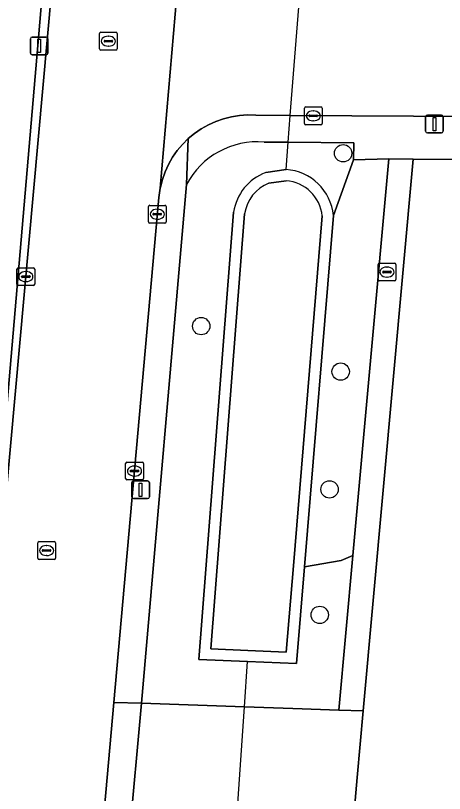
# Model space of a CAD drawing. Extents: x 157320 to 158835, y 386650 to 388491.
# Drawn here: x 158231.72 to 158255.9, y 387681.55 to 387725.37 of the extents above; entities that cross this region are included whole.
import ezdxf

# ---------------------------------------------------------------- set-up
doc = ezdxf.new("R2010")
doc.units = 0
for name, color, linetype in [('IMGEO_Boom', 7, 'Continuous'), ('IMGEO_Brandkraan', 7, 'Continuous'), ('IMGEO_Duiker', 7, 'Continuous'), ('IMGEO_Erf', 7, 'Continuous'), ('IMGEO_Groenvoorziening', 7, 'Continuous'), ('IMGEO_Kolk', 7, 'Continuous'), ('IMGEO_Lichtmast', 7, 'Continuous'), ('IMGEO_Oever', 7, 'Continuous'), ('IMGEO_Rijbaan_lokaal_gesloten', 7, 'Continuous'), ('IMGEO_Rijbaan_lokaal_open', 7, 'Continuous'), ('IMGEO_Rioolput', 7, 'Continuous'), ('IMGEO_Voetpad_open', 7, 'Continuous'), ('IMGEO_Waterloop', 7, 'Continuous')]:
    doc.layers.add(name, color=color, linetype=linetype)

msp = doc.modelspace()

# ---------------------------------------------------------------- linework, layer by layer
at = {"layer": 'IMGEO_Boom'}
for centre in [(158250.189, 387717.611), (158242.185, 387707.872), (158250.048, 387705.309), (158249.419, 387698.674), (158248.871, 387691.606)]:
    msp.add_circle(centre, 0.489, dxfattribs=at)
at = {"layer": 'IMGEO_Brandkraan'}
for p, q in [((158252.157, 387710.492), (158252.157, 387711.344)), ((158252.232, 387711.418), (158253.084, 387711.418)), ((158253.158, 387711.344), (158253.158, 387710.492)), ((158252.416, 387710.912), (158252.416, 387710.924)), ((158252.854, 387710.875), (158252.456, 387710.875)), ((158252.459, 387710.961), (158252.857, 387710.961)), ((158252.645, 387711.198), (158252.67, 387711.198)), ((158252.9, 387710.924), (158252.9, 387710.912)), ((158253.084, 387710.418), (158252.232, 387710.418)), ((158252.668, 387710.638), (158252.643, 387710.638))]:
    msp.add_line(p, q, dxfattribs=at)
for points in [[(158252.157, 387710.492), (158252.157, 387711.344)], [(158252.232, 387711.418), (158253.084, 387711.418)], [(158253.158, 387711.344), (158253.158, 387710.492)], [(158253.084, 387710.418), (158252.232, 387710.418)]]:
    msp.add_lwpolyline(points, dxfattribs=at)
for centre, radius, start, end in [((158252.234, 387711.342), 0.0765, 91.552, 178.448), ((158252.234, 387711.342), 0.0765, 91.552, 178.448), ((158253.082, 387711.342), 0.0765, 1.552, 88.448), ((158253.082, 387711.342), 0.0765, 1.552, 88.448), ((158252.456, 387710.921), 0.0403, 85.8775, 175.7526), ((158252.453, 387710.911), 0.0366, 178.938, 274.7102), ((158252.857, 387710.918), 0.043, 264.8664, 352.4533), ((158252.861, 387710.923), 0.0386, 1.7309, 96.639), ((158252.234, 387710.494), 0.0765, 181.552, 268.448), ((158252.234, 387710.494), 0.0765, 181.552, 268.448), ((158253.082, 387710.494), 0.0765, 271.552, 358.448), ((158253.082, 387710.494), 0.0765, 271.552, 358.448)]:
    msp.add_arc(centre, radius, start, end, dxfattribs=at)
for centre, major_axis, ratio, start_param, end_param in [((158252.644, 387710.918), (-0.387, 0.002), 0.722429, 4.712389, 7.853982), ((158252.669, 387710.918), (-0.39, 0.002), 0.717154, 1.570796, 4.712389)]:
    msp.add_ellipse(centre, major_axis=major_axis, ratio=ratio, start_param=start_param, end_param=end_param, dxfattribs=at)
at = {"layer": 'IMGEO_Duiker'}
for points in [[(158246.968, 387716.694), (158247.09, 387718.231), (158247.211, 387719.745), (158247.772, 387726.805), (158248.14, 387731.433), (158248.395, 387734.641)], [(158244.003, 387677.389), (158244.099, 387678.791), (158244.621, 387686.424), (158244.796, 387688.977)]]:
    msp.add_lwpolyline(points, dxfattribs=at)
at = {"layer": 'IMGEO_Erf'}
msp.add_lwpolyline([(158323.269, 387716.806), (158254.131, 387717.274), (158251.317, 387686.195), (158250.98, 387682.434), (158250.635, 387678.556), (158248.073, 387649.249), (158262.047, 387648.776), (158261.993, 387647.308), (158263.394, 387647.297), (158263.438, 387648.729), (158268.672, 387648.552), (158270.196, 387648.539)], dxfattribs=at)
at = {"layer": 'IMGEO_Groenvoorziening'}
for points in [[(158230.39, 387699.311), (158231.249, 387703.525), (158234.446, 387740.788)], [(158249.635, 387714.107), (158250.774, 387717.247), (158250.782, 387718.19), (158247.09, 387718.231), (158245.739, 387718.246)], [(158245.823, 387716.523), (158246.968, 387716.694)], [(158241.35, 387715.843), (158238.82, 387686.622), (158244.621, 387686.424), (158247.343, 387686.331), (158249.948, 387686.242), (158250.74, 387694.952)], [(158250.74, 387694.952), (158250.078, 387694.668), (158248.003, 387694.309), (158247.554, 387688.862), (158244.796, 387688.977), (158242.052, 387689.091), (158244.013, 387714.293)]]:
    msp.add_lwpolyline(points, dxfattribs=at)
msp.add_lwpolyline([(158252.772, 387717.299), (158250.774, 387717.247), (158249.635, 387714.107), (158248.003, 387694.309), (158250.078, 387694.668), (158250.74, 387694.952)], close=True, dxfattribs=at)
for centre, radius, start, end in [((158245.375, 387713.7), 4.56, 85.4267, 151.9752), ((158246.806, 387713.876), 2.823, 110.364, 171.5063), ((158246.797, 387713.849), 2.85, 5.1862, 86.5585)]:
    msp.add_arc(centre, radius, start, end, dxfattribs=at)
at = {"layer": 'IMGEO_Kolk'}
for p, q in [((158248.001, 387719.293), (158248.001, 387720.145)), ((158248.076, 387720.219), (158248.928, 387720.219)), ((158248.489, 387719.999), (158248.514, 387719.999)), ((158249.002, 387720.145), (158249.002, 387719.293)), ((158248.26, 387719.713), (158248.26, 387719.725)), ((158248.698, 387719.676), (158248.3, 387719.676)), ((158248.303, 387719.762), (158248.701, 387719.762)), ((158248.744, 387719.725), (158248.744, 387719.713)), ((158248.928, 387719.219), (158248.076, 387719.219)), ((158248.512, 387719.439), (158248.487, 387719.439)), ((158239.207, 387713.752), (158239.207, 387714.604)), ((158239.282, 387714.678), (158240.134, 387714.678)), ((158239.695, 387714.458), (158239.72, 387714.458)), ((158240.208, 387714.604), (158240.208, 387713.752)), ((158239.466, 387714.172), (158239.466, 387714.184)), ((158239.904, 387714.135), (158239.506, 387714.135)), ((158239.509, 387714.221), (158239.907, 387714.221)), ((158239.718, 387713.898), (158239.693, 387713.898)), ((158239.95, 387714.184), (158239.95, 387714.172)), ((158240.134, 387713.678), (158239.282, 387713.678)), ((158231.801, 387710.237), (158231.801, 387711.089)), ((158231.876, 387711.163), (158232.728, 387711.163)), ((158232.289, 387710.943), (158232.314, 387710.943)), ((158232.802, 387711.089), (158232.802, 387710.237)), ((158232.06, 387710.657), (158232.06, 387710.669)), ((158232.498, 387710.62), (158232.1, 387710.62)), ((158232.103, 387710.706), (158232.501, 387710.706)), ((158232.312, 387710.383), (158232.287, 387710.383)), ((158232.544, 387710.669), (158232.544, 387710.657)), ((158232.728, 387710.163), (158231.876, 387710.163)), ((158237.928, 387699.282), (158237.928, 387700.134)), ((158238.003, 387700.208), (158238.855, 387700.208)), ((158238.416, 387699.988), (158238.441, 387699.988)), ((158238.929, 387700.134), (158238.929, 387699.282)), ((158238.187, 387699.702), (158238.187, 387699.714)), ((158238.625, 387699.665), (158238.227, 387699.665)), ((158238.23, 387699.751), (158238.628, 387699.751)), ((158238.439, 387699.428), (158238.414, 387699.428)), ((158238.671, 387699.714), (158238.671, 387699.702)), ((158238.855, 387699.208), (158238.003, 387699.208))]:
    msp.add_line(p, q, dxfattribs=at)
for points in [[(158248.001, 387719.293), (158248.001, 387720.145)], [(158248.076, 387720.219), (158248.928, 387720.219)], [(158249.002, 387720.145), (158249.002, 387719.293)], [(158248.928, 387719.219), (158248.076, 387719.219)], [(158239.207, 387713.752), (158239.207, 387714.604)], [(158239.282, 387714.678), (158240.134, 387714.678)], [(158240.208, 387714.604), (158240.208, 387713.752)], [(158240.134, 387713.678), (158239.282, 387713.678)], [(158231.801, 387710.237), (158231.801, 387711.089)], [(158231.876, 387711.163), (158232.728, 387711.163)], [(158232.802, 387711.089), (158232.802, 387710.237)], [(158232.728, 387710.163), (158231.876, 387710.163)], [(158237.928, 387699.282), (158237.928, 387700.134)], [(158238.003, 387700.208), (158238.855, 387700.208)], [(158238.929, 387700.134), (158238.929, 387699.282)], [(158238.855, 387699.208), (158238.003, 387699.208)]]:
    msp.add_lwpolyline(points, dxfattribs=at)
for centre, radius, start, end in [((158248.078, 387720.143), 0.0765, 91.552, 178.448), ((158248.078, 387720.143), 0.0765, 91.552, 178.448), ((158248.926, 387720.143), 0.0765, 1.552, 88.448), ((158248.926, 387720.143), 0.0765, 1.552, 88.448), ((158248.3, 387719.722), 0.0403, 85.8775, 175.7526), ((158248.297, 387719.712), 0.0366, 178.938, 274.7102), ((158248.701, 387719.719), 0.043, 264.8664, 352.4533), ((158248.705, 387719.724), 0.0386, 1.7309, 96.639), ((158248.078, 387719.295), 0.0765, 181.552, 268.448), ((158248.078, 387719.295), 0.0765, 181.552, 268.448), ((158248.926, 387719.295), 0.0765, 271.552, 358.448), ((158248.926, 387719.295), 0.0765, 271.552, 358.448), ((158239.284, 387714.602), 0.0765, 91.552, 178.448), ((158239.284, 387714.602), 0.0765, 91.552, 178.448), ((158240.132, 387714.602), 0.0765, 1.552, 88.448), ((158240.132, 387714.602), 0.0765, 1.552, 88.448), ((158239.506, 387714.181), 0.0403, 85.8775, 175.7526), ((158239.503, 387714.171), 0.0366, 178.938, 274.7102), ((158239.907, 387714.178), 0.043, 264.8664, 352.4533), ((158239.911, 387714.183), 0.0386, 1.7309, 96.639), ((158239.284, 387713.754), 0.0765, 181.552, 268.448), ((158239.284, 387713.754), 0.0765, 181.552, 268.448), ((158240.132, 387713.754), 0.0765, 271.552, 358.448), ((158240.132, 387713.754), 0.0765, 271.552, 358.448), ((158231.878, 387711.087), 0.0765, 91.552, 178.448), ((158231.878, 387711.087), 0.0765, 91.552, 178.448), ((158232.726, 387711.087), 0.0765, 1.552, 88.448), ((158232.726, 387711.087), 0.0765, 1.552, 88.448), ((158232.1, 387710.666), 0.0403, 85.8775, 175.7526), ((158232.097, 387710.656), 0.0366, 178.938, 274.7102), ((158232.501, 387710.663), 0.043, 264.8664, 352.4533), ((158232.505, 387710.668), 0.0386, 1.7309, 96.639), ((158231.878, 387710.239), 0.0765, 181.552, 268.448), ((158231.878, 387710.239), 0.0765, 181.552, 268.448), ((158232.726, 387710.239), 0.0765, 271.552, 358.448), ((158232.726, 387710.239), 0.0765, 271.552, 358.448), ((158238.005, 387700.132), 0.0765, 91.552, 178.448), ((158238.005, 387700.132), 0.0765, 91.552, 178.448), ((158238.853, 387700.132), 0.0765, 1.552, 88.448), ((158238.853, 387700.132), 0.0765, 1.552, 88.448), ((158238.227, 387699.711), 0.0403, 85.8775, 175.7526), ((158238.224, 387699.701), 0.0366, 178.938, 274.7102), ((158238.628, 387699.708), 0.043, 264.8664, 352.4533), ((158238.632, 387699.713), 0.0386, 1.7309, 96.639), ((158238.005, 387699.284), 0.0765, 181.552, 268.448), ((158238.005, 387699.284), 0.0765, 181.552, 268.448), ((158238.853, 387699.284), 0.0765, 271.552, 358.448), ((158238.853, 387699.284), 0.0765, 271.552, 358.448)]:
    msp.add_arc(centre, radius, start, end, dxfattribs=at)
for centre, major_axis, ratio, start_param, end_param in [((158248.488, 387719.719), (-0.387, 0.002), 0.722429, 4.712389, 7.853982), ((158248.513, 387719.719), (-0.39, 0.002), 0.717154, 1.570796, 4.712389), ((158239.694, 387714.178), (-0.387, 0.002), 0.722429, 4.712389, 7.853982), ((158239.719, 387714.178), (-0.39, 0.002), 0.717154, 1.570796, 4.712389), ((158232.288, 387710.663), (-0.387, 0.002), 0.722429, 4.712389, 7.853982), ((158232.313, 387710.663), (-0.39, 0.002), 0.717154, 1.570796, 4.712389), ((158238.415, 387699.708), (-0.387, 0.002), 0.722429, 4.712389, 7.853982), ((158238.44, 387699.708), (-0.39, 0.002), 0.717154, 1.570796, 4.712389)]:
    msp.add_ellipse(centre, major_axis=major_axis, ratio=ratio, start_param=start_param, end_param=end_param, dxfattribs=at)
at = {"layer": 'IMGEO_Lichtmast'}
for p, q in [((158232.558, 387723.258), (158232.558, 387724.058)), ((158232.558, 387724.058), (158232.558, 387723.258)), ((158232.658, 387724.158), (158233.448, 387724.158)), ((158233.448, 387724.158), (158232.658, 387724.158)), ((158233.548, 387724.058), (158233.548, 387723.258)), ((158233.548, 387723.258), (158233.548, 387724.058)), ((158233.448, 387723.158), (158232.658, 387723.158)), ((158232.658, 387723.158), (158233.448, 387723.158)), ((158254.837, 387718.859), (158254.837, 387719.659)), ((158254.837, 387719.659), (158254.837, 387718.859)), ((158254.937, 387719.759), (158255.727, 387719.759)), ((158255.727, 387719.759), (158254.937, 387719.759)), ((158255.827, 387719.659), (158255.827, 387718.859)), ((158255.827, 387718.859), (158255.827, 387719.659)), ((158255.727, 387718.759), (158254.937, 387718.759)), ((158254.937, 387718.759), (158255.727, 387718.759)), ((158238.274, 387698.254), (158238.274, 387699.054)), ((158238.274, 387699.054), (158238.274, 387698.254)), ((158238.374, 387699.154), (158239.164, 387699.154)), ((158239.164, 387699.154), (158238.374, 387699.154)), ((158239.264, 387699.054), (158239.264, 387698.254)), ((158239.264, 387698.254), (158239.264, 387699.054)), ((158239.164, 387698.154), (158238.374, 387698.154)), ((158238.374, 387698.154), (158239.164, 387698.154))]:
    msp.add_line(p, q, dxfattribs=at)
for points in [[(158232.978, 387724.033), (158233.128, 387724.033), (158233.128, 387723.283), (158232.978, 387723.283), (158232.978, 387724.033)], [(158255.257, 387719.634), (158255.407, 387719.634), (158255.407, 387718.884), (158255.257, 387718.884), (158255.257, 387719.634)], [(158238.694, 387699.029), (158238.844, 387699.029), (158238.844, 387698.279), (158238.694, 387698.279), (158238.694, 387699.029)]]:
    msp.add_lwpolyline(points, dxfattribs=at)
for centre, start, end in [((158232.658, 387724.058), 90, 180), ((158232.658, 387724.058), 90, 180), ((158233.448, 387724.058), 0, 90), ((158233.448, 387724.058), 360, 90), ((158232.658, 387723.258), 180, 270), ((158232.658, 387723.258), 180, 270), ((158233.448, 387723.258), 270, 0), ((158233.448, 387723.258), 270, 0), ((158254.937, 387719.659), 90, 180), ((158254.937, 387719.659), 90, 180), ((158255.727, 387719.659), 0, 90), ((158255.727, 387719.659), 360, 90), ((158254.937, 387718.859), 180, 270), ((158254.937, 387718.859), 180, 270), ((158255.727, 387718.859), 270, 0), ((158255.727, 387718.859), 270, 0), ((158238.374, 387699.054), 90, 180), ((158238.374, 387699.054), 90, 180), ((158239.164, 387699.054), 0, 90), ((158239.164, 387699.054), 360, 90), ((158238.374, 387698.254), 180, 270), ((158238.374, 387698.254), 180, 270), ((158239.164, 387698.254), 270, 0), ((158239.164, 387698.254), 270, 0)]:
    msp.add_arc(centre, 0.1, start, end, dxfattribs=at)
at = {"layer": 'IMGEO_Oever'}
for points in [[(158246.968, 387716.694), (158245.823, 387716.523)], [(158246.003, 387715.919), (158246.971, 387716.063)], [(158244.013, 387714.293), (158242.052, 387689.091), (158244.796, 387688.977), (158247.554, 387688.862), (158248.003, 387694.309), (158249.635, 387714.107)], [(158249.006, 387714.08), (158247.381, 387694.36), (158246.981, 387689.511), (158244.822, 387689.601), (158242.725, 387689.688), (158244.632, 387714.199)]]:
    msp.add_lwpolyline(points, dxfattribs=at)
for centre, radius, start, end in [((158246.806, 387713.876), 2.823, 110.364, 171.5063), ((158246.797, 387713.849), 2.85, 5.1862, 86.5585), ((158246.805, 387713.857), 2.213, 5.796, 85.6869), ((158246.798, 387713.879), 2.189, 111.2874, 171.5964)]:
    msp.add_arc(centre, radius, start, end, dxfattribs=at)
at = {"layer": 'IMGEO_Rijbaan_lokaal_gesloten'}
for points in [[(158241.368, 387814.304), (158241.399, 387812.454), (158241.318, 387811.466), (158241.197, 387809.986), (158240.888, 387806.039), (158235.853, 387750), (158231.18, 387698.204), (158231.044, 387696.698), (158230.028, 387685.442), (158228.285, 387665.85), (158228.251, 387665.469), (158227.037, 387658.691), (158226.52, 387656.128)], [(158239.798, 387715.124), (158239.874, 387715.64), (158241.386, 387733.088), (158241.403, 387733.278), (158242.123, 387741.333), (158242.973, 387750), (158248.097, 387808.175), (158248.207, 387809.415), (158248.43, 387811.766), (158248.52, 387812.649)], [(158233.465, 387654.942), (158233.989, 387658.454), (158235.347, 387667.558), (158236.237, 387675.039), (158237.271, 387686.675), (158239.798, 387715.124)]]:
    msp.add_lwpolyline(points, dxfattribs=at)
at = {"layer": 'IMGEO_Rijbaan_lokaal_open'}
msp.add_lwpolyline([(158241.386, 387733.088), (158239.874, 387715.64), (158239.884, 387715.69), (158239.999, 387716.135), (158240.153, 387716.568), (158240.344, 387716.985), (158240.573, 387717.384), (158240.836, 387717.76), (158241.131, 387718.112), (158241.457, 387718.435), (158241.811, 387718.729), (158242.189, 387718.989), (158242.589, 387719.215), (158243.008, 387719.404), (158243.441, 387719.555), (158243.887, 387719.667), (158244.341, 387719.738), (158244.799, 387719.769), (158245.258, 387719.758), (158247.211, 387719.745), (158254.145, 387719.699), (158277.316, 387719.547), (158287.948, 387719.476), (158298.889, 387719.404)], dxfattribs=at)
at = {"layer": 'IMGEO_Rioolput'}
for p, q in [((158236.532, 387724.427), (158237.384, 387724.427)), ((158236.457, 387723.501), (158236.457, 387724.353)), ((158236.716, 387723.921), (158236.716, 387723.933)), ((158236.759, 387723.97), (158237.157, 387723.97)), ((158236.945, 387724.207), (158236.97, 387724.207)), ((158237.2, 387723.933), (158237.2, 387723.921)), ((158237.458, 387724.353), (158237.458, 387723.501)), ((158237.154, 387723.884), (158236.756, 387723.884)), ((158236.968, 387723.647), (158236.943, 387723.647)), ((158237.384, 387723.427), (158236.532, 387723.427)), ((158232.969, 387694.804), (158232.969, 387695.656)), ((158233.044, 387695.73), (158233.896, 387695.73)), ((158233.457, 387695.51), (158233.482, 387695.51)), ((158233.97, 387695.656), (158233.97, 387694.804)), ((158233.228, 387695.224), (158233.228, 387695.236)), ((158233.666, 387695.187), (158233.268, 387695.187)), ((158233.271, 387695.273), (158233.669, 387695.273)), ((158233.712, 387695.236), (158233.712, 387695.224)), ((158233.896, 387694.73), (158233.044, 387694.73)), ((158233.48, 387694.95), (158233.455, 387694.95))]:
    msp.add_line(p, q, dxfattribs=at)
for points in [[(158236.532, 387724.427), (158237.384, 387724.427)], [(158236.457, 387723.501), (158236.457, 387724.353)], [(158237.458, 387724.353), (158237.458, 387723.501)], [(158237.384, 387723.427), (158236.532, 387723.427)], [(158232.969, 387694.804), (158232.969, 387695.656)], [(158233.044, 387695.73), (158233.896, 387695.73)], [(158233.97, 387695.656), (158233.97, 387694.804)], [(158233.896, 387694.73), (158233.044, 387694.73)]]:
    msp.add_lwpolyline(points, dxfattribs=at)
for centre, radius, start, end in [((158236.534, 387724.351), 0.0765, 91.552, 178.448), ((158236.534, 387724.351), 0.0765, 91.552, 178.448), ((158237.382, 387724.351), 0.0765, 1.552, 88.448), ((158237.382, 387724.351), 0.0765, 1.552, 88.448), ((158236.756, 387723.93), 0.0403, 85.8775, 175.7526), ((158237.161, 387723.932), 0.0386, 1.7309, 96.639), ((158236.534, 387723.503), 0.0765, 181.552, 268.448), ((158236.534, 387723.503), 0.0765, 181.552, 268.448), ((158236.753, 387723.92), 0.0366, 178.938, 274.7102), ((158237.157, 387723.927), 0.043, 264.8664, 352.4533), ((158237.382, 387723.503), 0.0765, 271.552, 358.448), ((158237.382, 387723.503), 0.0765, 271.552, 358.448), ((158233.046, 387695.654), 0.0765, 91.552, 178.448), ((158233.046, 387695.654), 0.0765, 91.552, 178.448), ((158233.894, 387695.654), 0.0765, 1.552, 88.448), ((158233.894, 387695.654), 0.0765, 1.552, 88.448), ((158233.268, 387695.233), 0.0403, 85.8775, 175.7526), ((158233.265, 387695.223), 0.0366, 178.938, 274.7102), ((158233.669, 387695.23), 0.043, 264.8664, 352.4533), ((158233.673, 387695.235), 0.0386, 1.7309, 96.639), ((158233.046, 387694.806), 0.0765, 181.552, 268.448), ((158233.046, 387694.806), 0.0765, 181.552, 268.448), ((158233.894, 387694.806), 0.0765, 271.552, 358.448), ((158233.894, 387694.806), 0.0765, 271.552, 358.448)]:
    msp.add_arc(centre, radius, start, end, dxfattribs=at)
for centre, major_axis, ratio, start_param, end_param in [((158236.944, 387723.927), (-0.387, 0.002), 0.722429, 4.712389, 7.853982), ((158236.969, 387723.927), (-0.39, 0.002), 0.717154, 1.570796, 4.712389), ((158233.456, 387695.23), (-0.387, 0.002), 0.722429, 4.712389, 7.853982), ((158233.481, 387695.23), (-0.39, 0.002), 0.717154, 1.570796, 4.712389)]:
    msp.add_ellipse(centre, major_axis=major_axis, ratio=ratio, start_param=start_param, end_param=end_param, dxfattribs=at)
at = {"layer": 'IMGEO_Voetpad_open'}
for points in [[(158240.662, 387809.662), (158238.823, 387789.178), (158238.476, 387785.316), (158238.424, 387784.742), (158236.097, 387758.827), (158235.978, 387757.502), (158235.304, 387750), (158235.022, 387746.802), (158234.484, 387740.841), (158234.446, 387740.788), (158231.249, 387703.525), (158230.39, 387699.311)], [(158228.798, 387698.362), (158228.79, 387698.34), (158231.18, 387698.204), (158235.853, 387750), (158240.888, 387806.039)], [(158323.284, 387719.243), (158302.671, 387719.379), (158302.668, 387718.88), (158298.886, 387718.905), (158298.889, 387719.404), (158287.948, 387719.476), (158287.945, 387718.977), (158277.313, 387719.048), (158277.316, 387719.547), (158254.145, 387719.699), (158247.211, 387719.745), (158245.258, 387719.758), (158244.799, 387719.769), (158244.341, 387719.738), (158243.887, 387719.667), (158243.441, 387719.555), (158243.008, 387719.404), (158242.589, 387719.215), (158242.189, 387718.989), (158241.811, 387718.729), (158241.457, 387718.435), (158241.35, 387715.843)], [(158245.739, 387718.246), (158247.09, 387718.231), (158250.782, 387718.19), (158250.774, 387717.247), (158252.772, 387717.299), (158254.131, 387717.274), (158323.269, 387716.806), (158323.278, 387718.203), (158323.284, 387719.243)], [(158237.763, 387674.909), (158238.135, 387679.005), (158238.82, 387686.622), (158237.271, 387686.675), (158236.237, 387675.039), (158235.347, 387667.558), (158233.989, 387658.454), (158233.465, 387654.942)]]:
    msp.add_lwpolyline(points, dxfattribs=at)
for points in [[(158241.35, 387715.843), (158241.457, 387718.435), (158241.131, 387718.112), (158240.836, 387717.76), (158240.573, 387717.384), (158240.344, 387716.985), (158240.153, 387716.568), (158239.999, 387716.135), (158239.884, 387715.69), (158239.874, 387715.64), (158239.798, 387715.124), (158237.271, 387686.675), (158238.82, 387686.622)], [(158254.131, 387717.274), (158252.772, 387717.299), (158250.74, 387694.952), (158249.948, 387686.242), (158251.317, 387686.195)], [(158250.98, 387682.434), (158251.317, 387686.195), (158249.948, 387686.242), (158247.343, 387686.331), (158244.621, 387686.424), (158238.82, 387686.622), (158238.135, 387679.005), (158244.099, 387678.791), (158246.387, 387678.709), (158249.258, 387678.606), (158250.635, 387678.556)]]:
    msp.add_lwpolyline(points, close=True, dxfattribs=at)
msp.add_arc((158245.375, 387713.7), 4.56, 85.4267, 151.9752, dxfattribs=at)
at = {"layer": 'IMGEO_Waterloop'}
for points in [[(158246.971, 387716.063), (158246.003, 387715.919)], [(158244.632, 387714.199), (158242.725, 387689.688), (158244.822, 387689.601), (158246.981, 387689.511), (158247.381, 387694.36), (158249.006, 387714.08)]]:
    msp.add_lwpolyline(points, dxfattribs=at)
for centre, radius, start, end in [((158246.805, 387713.857), 2.213, 5.796, 85.6869), ((158246.798, 387713.879), 2.189, 111.2874, 171.5964)]:
    msp.add_arc(centre, radius, start, end, dxfattribs=at)

doc.saveas('drawing.dxf')
